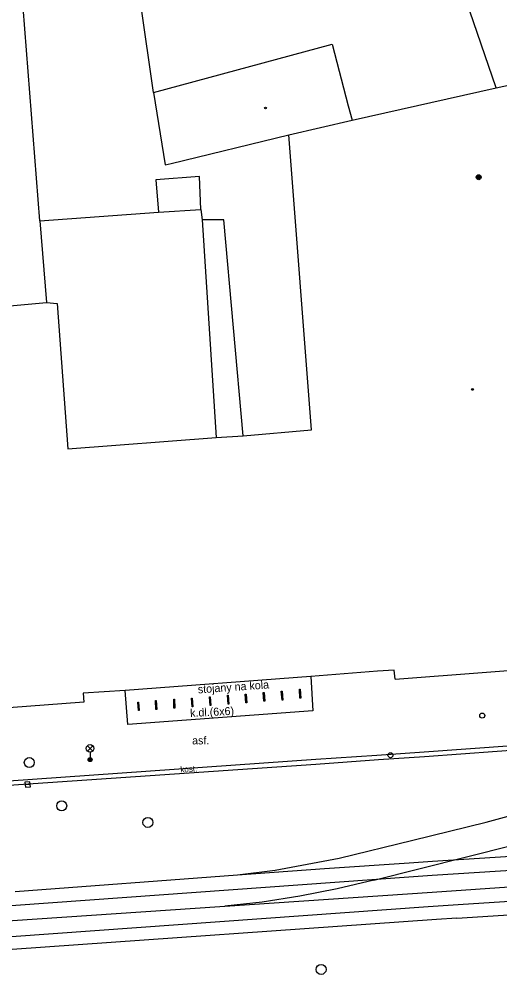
# Model space of a CAD drawing. Extents: x -599770 to -598493, y -1162076 to -1159209.
# Drawn here: x -599273 to -599248.98, y -1161577.54 to -1161529.33 of the extents above; entities that cross this region are included whole.
import ezdxf

# ---------------------------------------------------------------- set-up
doc = ezdxf.new("R2010")
doc.units = 0
doc.layers.add('Podklad', color=7, linetype='Continuous')

msp = doc.modelspace()

# ---------------------------------------------------------------- linework, layer by layer
at = {"layer": 'Podklad'}
for p, q in [((-599269.593, -1161565.91), (-599269.328, -1161565.645)), ((-599269.593, -1161565.645), (-599269.328, -1161565.91)), ((-599269.46, -1161565.965), (-599269.46, -1161566.34)), ((-599272.704, -1161567.592), (-599272.456, -1161567.568))]:
    msp.add_line(p, q, dxfattribs=at)
for points in [[(-599266.29, -1161532.99), (-599267.56, -1161524.13)], [(-599249.16, -1161532.76), (-599251.22, -1161526.72)], [(-599271.97, -1161539.41), (-599272.8, -1161528.73)], [(-599266.29, -1161532.99), (-599257.35, -1161530.57)], [(-599257.35, -1161530.57), (-599256.56, -1161533.66)], [(-599249.16, -1161532.76), (-599247.62, -1161532.42)], [(-599266.29, -1161532.99), (-599265.71, -1161536.6)], [(-599256.36, -1161534.37), (-599249.16, -1161532.76)], [(-599256.56, -1161533.66), (-599256.36, -1161534.37)], [(-599259.53, -1161535.1), (-599256.36, -1161534.37)], [(-599265.4, -1161536.53), (-599259.53, -1161535.1)], [(-599258.39, -1161549.86), (-599259.53, -1161535.1)], [(-599265.71, -1161536.6), (-599265.4, -1161536.53)], [(-599263.99, -1161537.19), (-599266.17, -1161537.36)], [(-599263.93, -1161538.83), (-599263.99, -1161537.19)], [(-599266.17, -1161537.36), (-599266.04, -1161538.97)], [(-599271.97, -1161539.41), (-599266.04, -1161538.97)], [(-599266.04, -1161538.97), (-599263.93, -1161538.83)], [(-599263.93, -1161538.83), (-599263.85, -1161539.36)], [(-599271.97, -1161539.41), (-599271.64, -1161543.48)], [(-599263.85, -1161539.36), (-599263.15, -1161550.23)], [(-599262.78, -1161539.36), (-599263.85, -1161539.36)], [(-599261.81, -1161550.16), (-599262.78, -1161539.36)], [(-599276.78, -1161543.96), (-599271.64, -1161543.48)], [(-599271.64, -1161543.48), (-599271.1, -1161543.53)], [(-599271.1, -1161543.53), (-599270.57, -1161550.81)], [(-599261.81, -1161550.16), (-599258.39, -1161549.86)], [(-599270.57, -1161550.81), (-599263.15, -1161550.23)], [(-599263.15, -1161550.23), (-599261.81, -1161550.16)], [(-599254.26, -1161561.86), (-599255.09, -1161561.92), (-599258.42, -1161562.18), (-599267.7, -1161562.89), (-599269.81, -1161563.02)], [(-599254.21, -1161562.32), (-599254.26, -1161561.86)], [(-599254.21, -1161562.32), (-599245.28, -1161561.64)], [(-599258.42, -1161562.18), (-599258.32, -1161563.9)], [(-599267.58, -1161564.59), (-599267.7, -1161562.89)], [(-599258.93, -1161563.27), (-599258.97, -1161563.27), (-599258.99, -1161562.82)], [(-599258.99, -1161562.82), (-599258.95, -1161562.82), (-599258.93, -1161563.27)], [(-599269.81, -1161563.02), (-599269.78, -1161563.47)], [(-599265.23, -1161563.76), (-599265.27, -1161563.76), (-599265.28, -1161563.31)], [(-599265.28, -1161563.31), (-599265.24, -1161563.31), (-599265.23, -1161563.76)], [(-599264.39, -1161563.26), (-599264.35, -1161563.26), (-599264.32, -1161563.7)], [(-599264.32, -1161563.7), (-599264.36, -1161563.7), (-599264.39, -1161563.26)], [(-599263.42, -1161563.64), (-599263.46, -1161563.64), (-599263.49, -1161563.2)], [(-599263.49, -1161563.2), (-599263.45, -1161563.2), (-599263.42, -1161563.64)], [(-599262.52, -1161563.57), (-599262.56, -1161563.57), (-599262.59, -1161563.12)], [(-599262.59, -1161563.12), (-599262.55, -1161563.12), (-599262.52, -1161563.57)], [(-599261.63, -1161563.5), (-599261.67, -1161563.5), (-599261.7, -1161563.06)], [(-599261.7, -1161563.06), (-599261.66, -1161563.06), (-599261.63, -1161563.5)], [(-599260.73, -1161563.42), (-599260.77, -1161563.42), (-599260.8, -1161562.99)], [(-599260.8, -1161562.99), (-599260.76, -1161562.99), (-599260.73, -1161563.42)], [(-599259.82, -1161563.36), (-599259.86, -1161563.36), (-599259.9, -1161562.92)], [(-599259.9, -1161562.92), (-599259.86, -1161562.92), (-599259.82, -1161563.36)], [(-599269.78, -1161563.47), (-599280.61, -1161564.28)], [(-599267.08, -1161563.46), (-599267.04, -1161563.46), (-599267, -1161563.88)], [(-599267, -1161563.88), (-599267.04, -1161563.88), (-599267.08, -1161563.46)], [(-599266.19, -1161563.39), (-599266.15, -1161563.39), (-599266.13, -1161563.84)], [(-599266.13, -1161563.84), (-599266.17, -1161563.84), (-599266.19, -1161563.39)], [(-599258.32, -1161563.9), (-599267.58, -1161564.59)], [(-599243.72, -1161565.31), (-599252.76, -1161565.97), (-599255.12, -1161566.13), (-599258.18, -1161566.33), (-599273.53, -1161567.41), (-599290.88, -1161568.61)], [(-599253.33, -1161570.36), (-599249.65, -1161569.47), (-599245.8, -1161568.41), (-599243.13, -1161567.37), (-599239.81, -1161565.71), (-599238.81, -1161565.05)], [(-599293.73, -1161569.05), (-599273.53, -1161567.61), (-599258.18, -1161566.56), (-599255.04, -1161566.34), (-599252.74, -1161566.18), (-599243.65, -1161565.51)], [(-599262.09, -1161572.1), (-599260.21, -1161571.86), (-599257.01, -1161571.26), (-599253.33, -1161570.36)], [(-599253.52, -1161572.2), (-599252.36, -1161572.12), (-599232.92, -1161570.88), (-599227.39, -1161570.6)], [(-599255.27, -1161572.37), (-599248.32, -1161570.62)], [(-599273.2, -1161572.93), (-599262.09, -1161572.1), (-599257.74, -1161571.78), (-599253.51, -1161571.5)], [(-599253.51, -1161571.5), (-599252.34, -1161571.42), (-599248.43, -1161571.17)], [(-599252.36, -1161572.96), (-599239.36, -1161572.06)], [(-599281.89, -1161573.52), (-599281.88, -1161573.64), (-599281.84, -1161574.22), (-599273.17, -1161573.61), (-599253.52, -1161572.2)], [(-599255.27, -1161572.37), (-599257.11, -1161572.8), (-599258.97, -1161573.17), (-599260.85, -1161573.46), (-599262.73, -1161573.67)], [(-599252.56, -1161573.69), (-599251.05, -1161573.58), (-599233.24, -1161572.44), (-599227.39, -1161572.22)], [(-599393.95, -1161582.92), (-599373.73, -1161581.34), (-599353.24, -1161579.92), (-599333.22, -1161578.59), (-599314.18, -1161577.23), (-599293.98, -1161575.87), (-599281.55, -1161574.99), (-599273.34, -1161574.39), (-599252.36, -1161572.96)], [(-599251.12, -1161574.26), (-599237.93, -1161573.42), (-599232.99, -1161573.11)], [(-599281.73, -1161575.77), (-599273.39, -1161575.19), (-599252.56, -1161573.69)], [(-599251.12, -1161574.26), (-599252.14, -1161574.33), (-599273.35, -1161575.84), (-599281.68, -1161576.43), (-599293.18, -1161577.24), (-599313.93, -1161578.67)]]:
    msp.add_lwpolyline(points, dxfattribs=at)
msp.add_lwpolyline([(-599272.693, -1161567.716), (-599272.444, -1161567.693), (-599272.467, -1161567.444), (-599272.716, -1161567.467)], close=True, dxfattribs=at)
for centre, radius in [((-599260.69, -1161533.76), 0.045), ((-599260.69, -1161533.76), 0.0199), ((-599250.03, -1161537.22), 0.125), ((-599250.03, -1161537.22), 0.1), ((-599250.03, -1161537.22), 0.075), ((-599250.03, -1161537.22), 0.05), ((-599250.03, -1161537.22), 0.025), ((-599250.34, -1161547.83), 0.045), ((-599250.34, -1161547.83), 0.0199), ((-599249.85, -1161564.14), 0.125), ((-599269.46, -1161565.777), 0.188), ((-599272.5, -1161566.49), 0.25), ((-599269.46, -1161566.34), 0.1), ((-599269.46, -1161566.34), 0.0723), ((-599254.44, -1161566.12), 0.125), ((-599269.46, -1161566.34), 0.0438), ((-599270.88, -1161568.65), 0.25), ((-599266.57, -1161569.48), 0.25), ((-599257.91, -1161576.83), 0.25)]:
    msp.add_circle(centre, radius, dxfattribs=at)

# ---------------------------------------------------------------- texts
for s, height, rotation, p in [('stojany na kola', 0.4, 4, (-599264.06, -1161563.03)), ('k.dl.(6x6) ', 0.39999, 2.9331, (-599264.45, -1161564.21)), ('kost.', 0.3, 2.6053, (-599264.94, -1161566.98))]:
    msp.add_text(s, height=height, rotation=rotation, dxfattribs=at).set_placement(p)
msp.add_text('asf.', height=0.4, dxfattribs=at).set_placement((-599264.36, -1161565.58))

doc.saveas('drawing.dxf')
